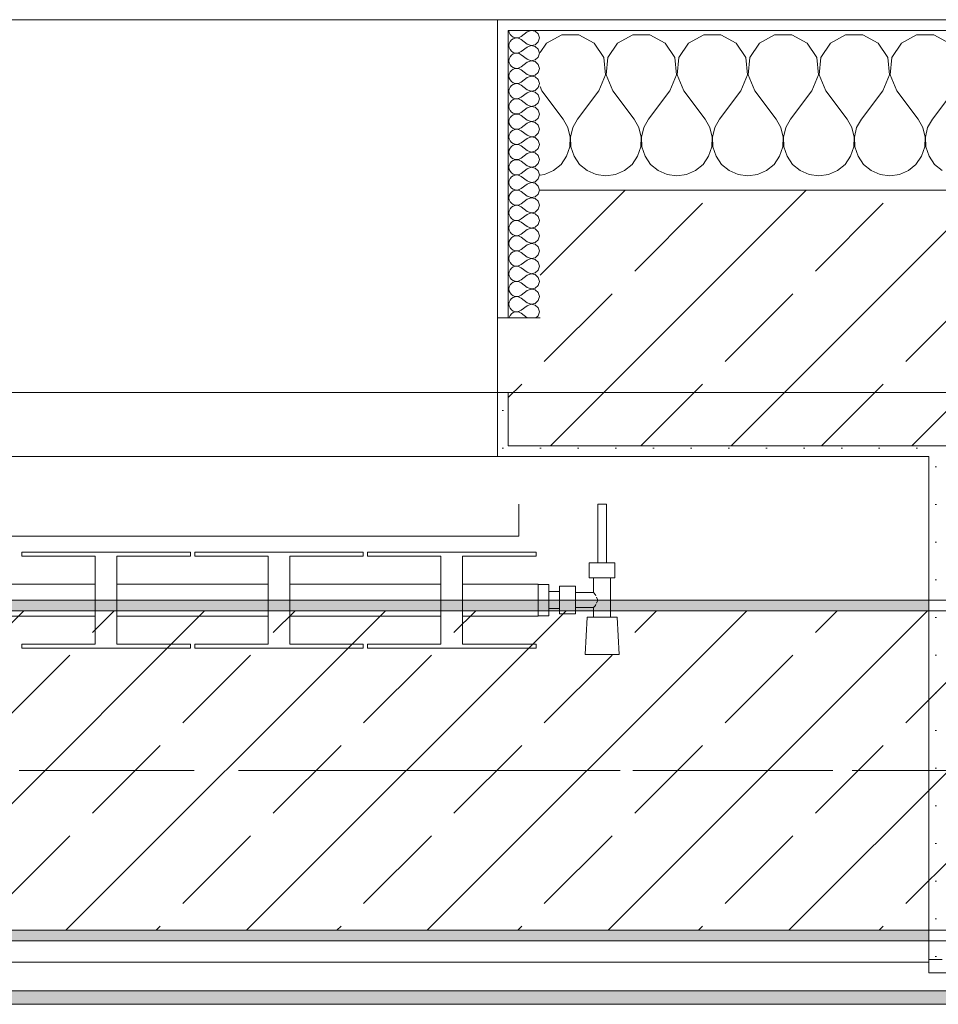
# Model space of a CAD drawing. Header units: metres. Extents: x -3.6 to 84.5, y -11 to 16.8.
# Tile 279 of 656: x 53.5 to 54.4, y 12.9 to 13.9. Entities that reach past the tile are written whole.
import ezdxf

# ---------------------------------------------------------------- set-up
doc = ezdxf.new("R2010")
doc.units = ezdxf.units.M
doc.header["$MEASUREMENT"] = 0
doc.linetypes.add('Achse', pattern=[0.2, 0.1, -0.05, 0, -0.05])
doc.linetypes.add('Strichlinie doppelt', pattern=[0.546806, 0.264583, -0.105833, 0.070556, -0.105833])
for name, color, linetype in [('301 - Elemente.Linie', 7, 'Continuous'), ('451 - Universal.Achsen Raster', 7, 'Continuous'), ('604 - Struktur.Wand Aussen', 7, 'Continuous'), ('606 - Struktur.Wand Innen Ausbau', 7, 'Continuous'), ('607 - Struktur.Stütze', 7, 'Continuous'), ('608 - Struktur.Träger', 7, 'Continuous'), ('653 - Abdeckung.TB Verkofferung', 7, 'Continuous')]:
    doc.layers.add(name, color=color, linetype=linetype)
pattern_1 = [(45, (0, 0), (-0.01767767, 0.01767767), [0, -0.025])]
pattern_2 = [(0, (0, 0), (0, 0.08660254), [0, -0.05]), (0, (0.025, 0.0433), (0, 0.08660254), [0, -0.05])]
pattern_3 = [(45, (0, 0), (-0.08485281, 0.08485281), []), (45, (-0.04243, 0.04243), (-0.08485281, 0.08485281), [0.09, -0.03])]

# ---------------------------------------------------------------- blocks, each defined once
blk = doc.blocks.new('*X47')
at = {"layer": '604 - Struktur.Wand Aussen', "color": 7, "linetype": 'Continuous', "lineweight": 5}
for p, q in [((54.02521, 13.84066), (54.0109, 13.83299)), ((54.04145, 13.84066), (54.02521, 13.84066)), ((54.05576, 13.83299), (54.04145, 13.84066)), ((54.09188, 13.84066), (54.07757, 13.83299)), ((54.10812, 13.84066), (54.09188, 13.84066)), ((54.12243, 13.83299), (54.10812, 13.84066)), ((54.15855, 13.84066), (54.14424, 13.83299)), ((54.17479, 13.84066), (54.15855, 13.84066)), ((54.1891, 13.83299), (54.17479, 13.84066)), ((54.22521, 13.84066), (54.2109, 13.83299)), ((54.24145, 13.84066), (54.22521, 13.84066)), ((54.25576, 13.83299), (54.24145, 13.84066)), ((54.29188, 13.84066), (54.27757, 13.83299)), ((54.30812, 13.84066), (54.29188, 13.84066)), ((54.32243, 13.83299), (54.30812, 13.84066)), ((54.35855, 13.84066), (54.34424, 13.83299)), ((54.37479, 13.84066), (54.35855, 13.84066)), ((54.3891, 13.83299), (54.37479, 13.84066)), ((54.0109, 13.83299), (54.005, 13.82411)), ((54.06475, 13.81947), (54.05576, 13.83299)), ((54.07757, 13.83299), (54.06858, 13.81947)), ((54.13142, 13.81947), (54.12243, 13.83299)), ((54.14424, 13.83299), (54.13525, 13.81947)), ((54.19808, 13.81947), (54.1891, 13.83299)), ((54.2109, 13.83299), (54.20192, 13.81947)), ((54.26475, 13.81947), (54.25576, 13.83299)), ((54.27757, 13.83299), (54.26858, 13.81947)), ((54.33142, 13.81947), (54.32243, 13.83299)), ((54.34424, 13.83299), (54.33525, 13.81947)), ((54.06629, 13.8033), (54.06475, 13.81947)), ((54.06858, 13.81947), (54.06705, 13.8033)), ((54.13295, 13.8033), (54.13142, 13.81947)), ((54.13525, 13.81947), (54.13371, 13.8033)), ((54.19962, 13.8033), (54.19808, 13.81947)), ((54.20192, 13.81947), (54.20038, 13.8033)), ((54.26629, 13.8033), (54.26475, 13.81947)), ((54.26858, 13.81947), (54.26705, 13.8033)), ((54.33295, 13.8033), (54.33142, 13.81947)), ((54.33525, 13.81947), (54.33371, 13.8033)), ((54.06, 13.78833), (54.06629, 13.8033)), ((54.06705, 13.8033), (54.07333, 13.78833)), ((54.12667, 13.78833), (54.13295, 13.8033)), ((54.13371, 13.8033), (54.14, 13.78833)), ((54.19333, 13.78833), (54.19962, 13.8033)), ((54.20038, 13.8033), (54.20667, 13.78833)), ((54.26, 13.78833), (54.26629, 13.8033)), ((54.26705, 13.8033), (54.27333, 13.78833)), ((54.32667, 13.78833), (54.33295, 13.8033)), ((54.33371, 13.8033), (54.34, 13.78833)), ((54.005, 13.7923), (54.00667, 13.78833)), ((54.00667, 13.78833), (54.02667, 13.76167)), ((54.06, 13.78833), (54.04, 13.76167)), ((54.07333, 13.78833), (54.09333, 13.76167)), ((54.12667, 13.78833), (54.10667, 13.76167)), ((54.14, 13.78833), (54.16, 13.76167)), ((54.19333, 13.78833), (54.17333, 13.76167)), ((54.20667, 13.78833), (54.22667, 13.76167)), ((54.26, 13.78833), (54.24, 13.76167)), ((54.27333, 13.78833), (54.29333, 13.76167)), ((54.32667, 13.78833), (54.30667, 13.76167)), ((54.34, 13.78833), (54.36, 13.76167)), ((54.39333, 13.78833), (54.37333, 13.76167)), ((54.03112, 13.75362), (54.02667, 13.76167)), ((54.04, 13.76167), (54.03555, 13.75362)), ((54.09778, 13.75362), (54.09333, 13.76167)), ((54.10667, 13.76167), (54.10222, 13.75362)), ((54.16445, 13.75362), (54.16, 13.76167)), ((54.17333, 13.76167), (54.16888, 13.75362)), ((54.23112, 13.75362), (54.22667, 13.76167)), ((54.24, 13.76167), (54.23555, 13.75362)), ((54.29778, 13.75362), (54.29333, 13.76167)), ((54.30667, 13.76167), (54.30222, 13.75362)), ((54.36445, 13.75362), (54.36, 13.76167)), ((54.37333, 13.76167), (54.36888, 13.75362)), ((54.0332, 13.74466), (54.03112, 13.75362)), ((54.03555, 13.75362), (54.03347, 13.74466)), ((54.09987, 13.74466), (54.09778, 13.75362)), ((54.10222, 13.75362), (54.10013, 13.74466)), ((54.16653, 13.74466), (54.16445, 13.75362)), ((54.16888, 13.75362), (54.1668, 13.74466)), ((54.2332, 13.74466), (54.23112, 13.75362)), ((54.23555, 13.75362), (54.23347, 13.74466)), ((54.29987, 13.74466), (54.29778, 13.75362)), ((54.30222, 13.75362), (54.30013, 13.74466)), ((54.36653, 13.74466), (54.36445, 13.75362)), ((54.36888, 13.75362), (54.3668, 13.74466)), ((54.03275, 13.73547), (54.0332, 13.74466)), ((54.03347, 13.74466), (54.03391, 13.73547)), ((54.09942, 13.73547), (54.09987, 13.74466)), ((54.10013, 13.74466), (54.10058, 13.73547)), ((54.16609, 13.73547), (54.16653, 13.74466)), ((54.1668, 13.74466), (54.16725, 13.73547)), ((54.23275, 13.73547), (54.2332, 13.74466)), ((54.23347, 13.74466), (54.23391, 13.73547)), ((54.29942, 13.73547), (54.29987, 13.74466)), ((54.30013, 13.74466), (54.30058, 13.73547)), ((54.36609, 13.73547), (54.36653, 13.74466)), ((54.3668, 13.74466), (54.36725, 13.73547)), ((54.02981, 13.72676), (54.03275, 13.73547)), ((54.03391, 13.73547), (54.03685, 13.72676)), ((54.09648, 13.72676), (54.09942, 13.73547)), ((54.10058, 13.73547), (54.10352, 13.72676)), ((54.16315, 13.72676), (54.16609, 13.73547)), ((54.16725, 13.73547), (54.17019, 13.72676)), ((54.22981, 13.72676), (54.23275, 13.73547)), ((54.23391, 13.73547), (54.23685, 13.72676)), ((54.29648, 13.72676), (54.29942, 13.73547)), ((54.30058, 13.73547), (54.30352, 13.72676)), ((54.36315, 13.72676), (54.36609, 13.73547)), ((54.36725, 13.73547), (54.37019, 13.72676)), ((54.02461, 13.71918), (54.02981, 13.72676)), ((54.03685, 13.72676), (54.04206, 13.71918)), ((54.09127, 13.71918), (54.09648, 13.72676)), ((54.10352, 13.72676), (54.10873, 13.71918)), ((54.15794, 13.71918), (54.16315, 13.72676)), ((54.17019, 13.72676), (54.17539, 13.71918)), ((54.22461, 13.71918), (54.22981, 13.72676)), ((54.23685, 13.72676), (54.24206, 13.71918)), ((54.29127, 13.71918), (54.29648, 13.72676)), ((54.30352, 13.72676), (54.30873, 13.71918)), ((54.35794, 13.71918), (54.36315, 13.72676)), ((54.37019, 13.72676), (54.37539, 13.71918)), ((54.00911, 13.7096), (54.01752, 13.71331)), ((54.01752, 13.71331), (54.02461, 13.71918)), ((54.04206, 13.71918), (54.04914, 13.71331)), ((54.04914, 13.71331), (54.05756, 13.7096)), ((54.07578, 13.7096), (54.08419, 13.71331)), ((54.08419, 13.71331), (54.09127, 13.71918)), ((54.10873, 13.71918), (54.11581, 13.71331)), ((54.11581, 13.71331), (54.12422, 13.7096)), ((54.14244, 13.7096), (54.15086, 13.71331)), ((54.15086, 13.71331), (54.15794, 13.71918)), ((54.17539, 13.71918), (54.18248, 13.71331)), ((54.18248, 13.71331), (54.19089, 13.7096)), ((54.20911, 13.7096), (54.21752, 13.71331)), ((54.21752, 13.71331), (54.22461, 13.71918)), ((54.24206, 13.71918), (54.24914, 13.71331)), ((54.24914, 13.71331), (54.25756, 13.7096)), ((54.27578, 13.7096), (54.28419, 13.71331)), ((54.28419, 13.71331), (54.29127, 13.71918)), ((54.30873, 13.71918), (54.31581, 13.71331)), ((54.31581, 13.71331), (54.32422, 13.7096)), ((54.34244, 13.7096), (54.35086, 13.71331)), ((54.35086, 13.71331), (54.35794, 13.71918)), ((54.37539, 13.71918), (54.38248, 13.71331)), ((54.005, 13.70903), (54.00911, 13.7096)), ((54.05756, 13.7096), (54.06667, 13.70833)), ((54.06667, 13.70833), (54.07578, 13.7096)), ((54.12422, 13.7096), (54.13333, 13.70833)), ((54.13333, 13.70833), (54.14244, 13.7096)), ((54.19089, 13.7096), (54.2, 13.70833)), ((54.2, 13.70833), (54.20911, 13.7096)), ((54.25756, 13.7096), (54.26667, 13.70833)), ((54.26667, 13.70833), (54.27578, 13.7096)), ((54.32422, 13.7096), (54.33333, 13.70833)), ((54.33333, 13.70833), (54.34244, 13.7096))]:
    blk.add_line(p, q, dxfattribs=at)
blk = doc.blocks.new('*X74')
at = {"layer": '604 - Struktur.Wand Aussen', "color": 7, "linetype": 'Continuous', "lineweight": 5}
for p, q in [((53.97571, 13.845), (53.97599, 13.84305)), ((53.97599, 13.84305), (53.97678, 13.84124)), ((53.97678, 13.84124), (53.97804, 13.83973)), ((53.99286, 13.84357), (53.98714, 13.83929)), ((53.9965, 13.84497), (53.99286, 13.84357)), ((54.00034, 13.84425), (53.9965, 13.84497)), ((54.00322, 13.84161), (54.00034, 13.84425)), ((54.00429, 13.83786), (54.00322, 13.84161)), ((53.97599, 13.83267), (53.97571, 13.83071)), ((53.97678, 13.83447), (53.97599, 13.83267)), ((53.97804, 13.83599), (53.97678, 13.83447)), ((53.97804, 13.83973), (53.97966, 13.83861)), ((53.97966, 13.8371), (53.97804, 13.83599)), ((53.97966, 13.83861), (53.98153, 13.83798)), ((53.98153, 13.83773), (53.97966, 13.8371)), ((53.98153, 13.83798), (53.9835, 13.83789)), ((53.9835, 13.83783), (53.98153, 13.83773)), ((53.9835, 13.83789), (53.98542, 13.83833)), ((53.98542, 13.83738), (53.9835, 13.83783)), ((53.98542, 13.83833), (53.98714, 13.83929)), ((53.98714, 13.83643), (53.98542, 13.83738)), ((53.99286, 13.83214), (53.98714, 13.83643)), ((53.99286, 13.83214), (53.9965, 13.83074)), ((53.9965, 13.83074), (54.00034, 13.83147)), ((54.00034, 13.83147), (54.00322, 13.8341)), ((54.00322, 13.8341), (54.00429, 13.83786)), ((53.97571, 13.83071), (53.97599, 13.82876)), ((53.97599, 13.82876), (53.97678, 13.82696)), ((53.97678, 13.82696), (53.97804, 13.82544)), ((53.97804, 13.8217), (53.97678, 13.82018)), ((53.97804, 13.82544), (53.97966, 13.82433)), ((53.97966, 13.82282), (53.97804, 13.8217)), ((53.97966, 13.82433), (53.98153, 13.8237)), ((53.98153, 13.82345), (53.97966, 13.82282)), ((53.98153, 13.8237), (53.9835, 13.8236)), ((53.9835, 13.82354), (53.98153, 13.82345)), ((53.9835, 13.8236), (53.98542, 13.82405)), ((53.98542, 13.8231), (53.9835, 13.82354)), ((53.98542, 13.82405), (53.98714, 13.825)), ((53.98714, 13.82214), (53.98542, 13.8231)), ((53.99286, 13.82929), (53.98714, 13.825)), ((53.99286, 13.81786), (53.98714, 13.82214)), ((53.9965, 13.83069), (53.99286, 13.82929)), ((54.00034, 13.82996), (53.9965, 13.83069)), ((54.00322, 13.82733), (54.00034, 13.82996)), ((54.00429, 13.82357), (54.00322, 13.82733)), ((54.00322, 13.81982), (54.00429, 13.82357)), ((53.97599, 13.81838), (53.97571, 13.81643)), ((53.97571, 13.81643), (53.97599, 13.81448)), ((53.97678, 13.82018), (53.97599, 13.81838)), ((53.97599, 13.81448), (53.97678, 13.81267)), ((53.97678, 13.81267), (53.97804, 13.81116)), ((53.99286, 13.815), (53.98714, 13.81071)), ((53.99286, 13.81786), (53.9965, 13.81646)), ((53.9965, 13.8164), (53.99286, 13.815)), ((53.9965, 13.81646), (54.00034, 13.81718)), ((54.00034, 13.81567), (53.9965, 13.8164)), ((54.00034, 13.81718), (54.00322, 13.81982)), ((54.00322, 13.81304), (54.00034, 13.81567)), ((54.00429, 13.80929), (54.00322, 13.81304)), ((53.97599, 13.80409), (53.97571, 13.80214)), ((53.97678, 13.8059), (53.97599, 13.80409)), ((53.97804, 13.80742), (53.97678, 13.8059)), ((53.97804, 13.81116), (53.97966, 13.81004)), ((53.97966, 13.80853), (53.97804, 13.80742)), ((53.97966, 13.81004), (53.98153, 13.80941)), ((53.98153, 13.80916), (53.97966, 13.80853)), ((53.98153, 13.80941), (53.9835, 13.80931)), ((53.9835, 13.80926), (53.98153, 13.80916)), ((53.9835, 13.80931), (53.98542, 13.80976)), ((53.98542, 13.80881), (53.9835, 13.80926)), ((53.98542, 13.80976), (53.98714, 13.81071)), ((53.98714, 13.80786), (53.98542, 13.80881)), ((53.99286, 13.80357), (53.98714, 13.80786)), ((53.99286, 13.80357), (53.9965, 13.80217)), ((54.00034, 13.8029), (54.00322, 13.80553)), ((54.00322, 13.80553), (54.00429, 13.80929)), ((53.97571, 13.80214), (53.97599, 13.80019)), ((53.97599, 13.80019), (53.97678, 13.79839)), ((53.97678, 13.79839), (53.97804, 13.79687)), ((53.97804, 13.79687), (53.97966, 13.79575)), ((53.97966, 13.79425), (53.97804, 13.79313)), ((53.97966, 13.79575), (53.98153, 13.79512)), ((53.98153, 13.79488), (53.97966, 13.79425)), ((53.98153, 13.79512), (53.9835, 13.79503)), ((53.9835, 13.79497), (53.98153, 13.79488)), ((53.9835, 13.79503), (53.98542, 13.79547)), ((53.98542, 13.79453), (53.9835, 13.79497)), ((53.98542, 13.79547), (53.98714, 13.79643)), ((53.98714, 13.79357), (53.98542, 13.79453)), ((53.99286, 13.80071), (53.98714, 13.79643)), ((53.9965, 13.80211), (53.99286, 13.80071)), ((53.9965, 13.80217), (54.00034, 13.8029)), ((54.00034, 13.80139), (53.9965, 13.80211)), ((54.00322, 13.79876), (54.00034, 13.80139)), ((54.00429, 13.795), (54.00322, 13.79876)), ((54.00322, 13.79124), (54.00429, 13.795)), ((53.97599, 13.78981), (53.97571, 13.78786)), ((53.97571, 13.78786), (53.97599, 13.78591)), ((53.97678, 13.79161), (53.97599, 13.78981)), ((53.97599, 13.78591), (53.97678, 13.7841)), ((53.97804, 13.79313), (53.97678, 13.79161)), ((53.99286, 13.78929), (53.98714, 13.79357)), ((53.99286, 13.78643), (53.98714, 13.78214)), ((53.99286, 13.78929), (53.9965, 13.78789)), ((53.9965, 13.78783), (53.99286, 13.78643)), ((53.9965, 13.78789), (54.00034, 13.78861)), ((54.00034, 13.7871), (53.9965, 13.78783)), ((54.00034, 13.78861), (54.00322, 13.79124)), ((54.00322, 13.78447), (54.00034, 13.7871)), ((53.97599, 13.77552), (53.97571, 13.77357)), ((53.97678, 13.77733), (53.97599, 13.77552)), ((53.97678, 13.7841), (53.97804, 13.78258)), ((53.97804, 13.77884), (53.97678, 13.77733)), ((53.97804, 13.78258), (53.97966, 13.78147)), ((53.97966, 13.77996), (53.97804, 13.77884)), ((53.97966, 13.78147), (53.98153, 13.78084)), ((53.98153, 13.78059), (53.97966, 13.77996)), ((53.98153, 13.78084), (53.9835, 13.78074)), ((53.9835, 13.78069), (53.98153, 13.78059)), ((53.9835, 13.78074), (53.98542, 13.78119)), ((53.98542, 13.78024), (53.9835, 13.78069)), ((53.98542, 13.78119), (53.98714, 13.78214)), ((53.98714, 13.77929), (53.98542, 13.78024)), ((53.99286, 13.775), (53.98714, 13.77929)), ((54.00034, 13.77433), (54.00322, 13.77696)), ((54.00429, 13.78071), (54.00322, 13.78447)), ((54.00322, 13.77696), (54.00429, 13.78071)), ((53.97571, 13.77357), (53.97599, 13.77162)), ((53.97599, 13.77162), (53.97678, 13.76982)), ((53.97678, 13.76982), (53.97804, 13.7683)), ((53.97804, 13.7683), (53.97966, 13.76718)), ((53.97966, 13.76718), (53.98153, 13.76655)), ((53.98153, 13.7663), (53.97966, 13.76567)), ((53.98153, 13.76655), (53.9835, 13.76646)), ((53.9835, 13.7664), (53.98153, 13.7663)), ((53.9835, 13.76646), (53.98542, 13.7669)), ((53.98542, 13.76595), (53.9835, 13.7664)), ((53.98542, 13.7669), (53.98714, 13.76786)), ((53.99286, 13.77214), (53.98714, 13.76786)), ((53.99286, 13.775), (53.9965, 13.7736)), ((53.9965, 13.77354), (53.99286, 13.77214)), ((53.9965, 13.7736), (54.00034, 13.77433)), ((54.00034, 13.77282), (53.9965, 13.77354)), ((54.00322, 13.77018), (54.00034, 13.77282)), ((54.00429, 13.76643), (54.00322, 13.77018)), ((54.00322, 13.76267), (54.00429, 13.76643)), ((53.97599, 13.76124), (53.97571, 13.75929)), ((53.97571, 13.75929), (53.97599, 13.75733)), ((53.97678, 13.76304), (53.97599, 13.76124)), ((53.97599, 13.75733), (53.97678, 13.75553)), ((53.97804, 13.76456), (53.97678, 13.76304)), ((53.97966, 13.76567), (53.97804, 13.76456)), ((53.98714, 13.765), (53.98542, 13.76595)), ((53.99286, 13.76071), (53.98714, 13.765)), ((53.99286, 13.75786), (53.98714, 13.75357)), ((53.99286, 13.76071), (53.9965, 13.75931)), ((53.9965, 13.75926), (53.99286, 13.75786)), ((53.9965, 13.75931), (54.00034, 13.76004)), ((54.00034, 13.75853), (53.9965, 13.75926)), ((54.00034, 13.76004), (54.00322, 13.76267)), ((54.00322, 13.7559), (54.00034, 13.75853)), ((53.97678, 13.74876), (53.97599, 13.74695)), ((53.97678, 13.75553), (53.97804, 13.75401)), ((53.97804, 13.75027), (53.97678, 13.74876)), ((53.97804, 13.75401), (53.97966, 13.7529)), ((53.97966, 13.75139), (53.97804, 13.75027)), ((53.97966, 13.7529), (53.98153, 13.75227)), ((53.98153, 13.75202), (53.97966, 13.75139)), ((53.98153, 13.75227), (53.9835, 13.75217)), ((53.9835, 13.75211), (53.98153, 13.75202)), ((53.9835, 13.75217), (53.98542, 13.75262)), ((53.98542, 13.75167), (53.9835, 13.75211)), ((53.98542, 13.75262), (53.98714, 13.75357)), ((53.98714, 13.75071), (53.98542, 13.75167)), ((53.99286, 13.74643), (53.98714, 13.75071)), ((54.00034, 13.74575), (54.00322, 13.74839)), ((54.00429, 13.75214), (54.00322, 13.7559)), ((54.00322, 13.74839), (54.00429, 13.75214)), ((53.97599, 13.74695), (53.97571, 13.745)), ((53.97571, 13.745), (53.97599, 13.74305)), ((53.97599, 13.74305), (53.97678, 13.74124)), ((53.97678, 13.74124), (53.97804, 13.73973)), ((53.97804, 13.73973), (53.97966, 13.73861)), ((53.97966, 13.73861), (53.98153, 13.73798)), ((53.98542, 13.73833), (53.98714, 13.73929)), ((53.99286, 13.74357), (53.98714, 13.73929)), ((53.99286, 13.74643), (53.9965, 13.74503)), ((53.9965, 13.74497), (53.99286, 13.74357)), ((53.9965, 13.74503), (54.00034, 13.74575)), ((54.00034, 13.74425), (53.9965, 13.74497)), ((54.00322, 13.74161), (54.00034, 13.74425)), ((54.00429, 13.73786), (54.00322, 13.74161)), ((53.97599, 13.73267), (53.97571, 13.73071)), ((53.97571, 13.73071), (53.97599, 13.72876)), ((53.97678, 13.73447), (53.97599, 13.73267)), ((53.97804, 13.73599), (53.97678, 13.73447)), ((53.97966, 13.7371), (53.97804, 13.73599)), ((53.98153, 13.73773), (53.97966, 13.7371)), ((53.98153, 13.73798), (53.9835, 13.73789)), ((53.9835, 13.73783), (53.98153, 13.73773)), ((53.9835, 13.73789), (53.98542, 13.73833)), ((53.98542, 13.73738), (53.9835, 13.73783)), ((53.98714, 13.73643), (53.98542, 13.73738)), ((53.99286, 13.73214), (53.98714, 13.73643)), ((53.99286, 13.72929), (53.98714, 13.725)), ((53.99286, 13.73214), (53.9965, 13.73074)), ((53.9965, 13.73069), (53.99286, 13.72929)), ((53.9965, 13.73074), (54.00034, 13.73147)), ((54.00034, 13.72996), (53.9965, 13.73069)), ((54.00034, 13.73147), (54.00322, 13.7341)), ((54.00322, 13.72733), (54.00034, 13.72996)), ((54.00322, 13.7341), (54.00429, 13.73786)), ((53.97599, 13.72876), (53.97678, 13.72696)), ((53.97678, 13.72018), (53.97599, 13.71838)), ((53.97678, 13.72696), (53.97804, 13.72544)), ((53.97804, 13.7217), (53.97678, 13.72018)), ((53.97804, 13.72544), (53.97966, 13.72433)), ((53.97966, 13.72282), (53.97804, 13.7217)), ((53.97966, 13.72433), (53.98153, 13.7237)), ((53.98153, 13.72345), (53.97966, 13.72282)), ((53.98153, 13.7237), (53.9835, 13.7236)), ((53.9835, 13.72354), (53.98153, 13.72345)), ((53.9835, 13.7236), (53.98542, 13.72405)), ((53.98542, 13.7231), (53.9835, 13.72354)), ((53.98542, 13.72405), (53.98714, 13.725)), ((53.98714, 13.72214), (53.98542, 13.7231)), ((53.99286, 13.71786), (53.98714, 13.72214)), ((54.00429, 13.72357), (54.00322, 13.72733)), ((54.00322, 13.71982), (54.00429, 13.72357)), ((53.97599, 13.71838), (53.97571, 13.71643)), ((53.97571, 13.71643), (53.97599, 13.71448)), ((53.97599, 13.71448), (53.97678, 13.71267)), ((53.97678, 13.71267), (53.97804, 13.71116)), ((53.97804, 13.71116), (53.97966, 13.71004)), ((53.98542, 13.70976), (53.98714, 13.71071)), ((53.99286, 13.715), (53.98714, 13.71071)), ((53.99286, 13.71786), (53.9965, 13.71646)), ((53.9965, 13.7164), (53.99286, 13.715)), ((53.9965, 13.71646), (54.00034, 13.71718)), ((54.00034, 13.71567), (53.9965, 13.7164)), ((54.00034, 13.71718), (54.00322, 13.71982)), ((54.00322, 13.71304), (54.00034, 13.71567)), ((54.00429, 13.70929), (54.00322, 13.71304)), ((53.97599, 13.70409), (53.97571, 13.70214)), ((53.97571, 13.70214), (53.97599, 13.70019)), ((53.97678, 13.7059), (53.97599, 13.70409)), ((53.97804, 13.70742), (53.97678, 13.7059)), ((53.97966, 13.70853), (53.97804, 13.70742)), ((53.97966, 13.71004), (53.98153, 13.70941)), ((53.98153, 13.70916), (53.97966, 13.70853)), ((53.98153, 13.70941), (53.9835, 13.70931)), ((53.9835, 13.70926), (53.98153, 13.70916)), ((53.9835, 13.70931), (53.98542, 13.70976)), ((53.98542, 13.70881), (53.9835, 13.70926)), ((53.98714, 13.70786), (53.98542, 13.70881)), ((53.99286, 13.70357), (53.98714, 13.70786)), ((53.99286, 13.70357), (53.9965, 13.70217)), ((53.9965, 13.70211), (53.99286, 13.70071)), ((53.9965, 13.70217), (54.00034, 13.7029)), ((54.00034, 13.70139), (53.9965, 13.70211)), ((54.00034, 13.7029), (54.00322, 13.70553)), ((54.00322, 13.69876), (54.00034, 13.70139)), ((54.00322, 13.70553), (54.00429, 13.70929)), ((53.97599, 13.70019), (53.97678, 13.69839)), ((53.97678, 13.69839), (53.97804, 13.69687)), ((53.97804, 13.69313), (53.97678, 13.69161)), ((53.97804, 13.69687), (53.97966, 13.69575)), ((53.97966, 13.69425), (53.97804, 13.69313)), ((53.97966, 13.69575), (53.98153, 13.69512)), ((53.98153, 13.69488), (53.97966, 13.69425)), ((53.98153, 13.69512), (53.9835, 13.69503)), ((53.9835, 13.69497), (53.98153, 13.69488)), ((53.9835, 13.69503), (53.98542, 13.69547)), ((53.98542, 13.69453), (53.9835, 13.69497)), ((53.98542, 13.69547), (53.98714, 13.69643)), ((53.98714, 13.69357), (53.98542, 13.69453)), ((53.99286, 13.70071), (53.98714, 13.69643)), ((53.99286, 13.68929), (53.98714, 13.69357)), ((54.00429, 13.695), (54.00322, 13.69876)), ((54.00322, 13.69124), (54.00429, 13.695)), ((53.97599, 13.68981), (53.97571, 13.68786)), ((53.97571, 13.68786), (53.97599, 13.68591)), ((53.97678, 13.69161), (53.97599, 13.68981)), ((53.97599, 13.68591), (53.97678, 13.6841)), ((53.97678, 13.6841), (53.97804, 13.68258)), ((53.99286, 13.68643), (53.98714, 13.68214)), ((53.99286, 13.68929), (53.9965, 13.68789)), ((53.9965, 13.68783), (53.99286, 13.68643)), ((53.9965, 13.68789), (54.00034, 13.68861)), ((54.00034, 13.6871), (53.9965, 13.68783)), ((54.00034, 13.68861), (54.00322, 13.69124)), ((54.00322, 13.68447), (54.00034, 13.6871)), ((54.00429, 13.68071), (54.00322, 13.68447)), ((53.97599, 13.67552), (53.97571, 13.67357)), ((53.97678, 13.67733), (53.97599, 13.67552)), ((53.97804, 13.67884), (53.97678, 13.67733)), ((53.97804, 13.68258), (53.97966, 13.68147)), ((53.97966, 13.67996), (53.97804, 13.67884)), ((53.97966, 13.68147), (53.98153, 13.68084)), ((53.98153, 13.68059), (53.97966, 13.67996)), ((53.98153, 13.68084), (53.9835, 13.68074)), ((53.9835, 13.68069), (53.98153, 13.68059)), ((53.9835, 13.68074), (53.98542, 13.68119)), ((53.98542, 13.68024), (53.9835, 13.68069)), ((53.98542, 13.68119), (53.98714, 13.68214)), ((53.98714, 13.67929), (53.98542, 13.68024)), ((53.99286, 13.675), (53.98714, 13.67929)), ((53.99286, 13.675), (53.9965, 13.6736)), ((53.9965, 13.6736), (54.00034, 13.67433)), ((54.00034, 13.67433), (54.00322, 13.67696)), ((54.00322, 13.67696), (54.00429, 13.68071)), ((53.97571, 13.67357), (53.97599, 13.67162)), ((53.97599, 13.67162), (53.97678, 13.66982)), ((53.97678, 13.66982), (53.97804, 13.6683)), ((53.97804, 13.66456), (53.97678, 13.66304)), ((53.97804, 13.6683), (53.97966, 13.66718)), ((53.97966, 13.66567), (53.97804, 13.66456)), ((53.97966, 13.66718), (53.98153, 13.66655)), ((53.98153, 13.6663), (53.97966, 13.66567)), ((53.98153, 13.66655), (53.9835, 13.66646)), ((53.9835, 13.6664), (53.98153, 13.6663)), ((53.9835, 13.66646), (53.98542, 13.6669)), ((53.98542, 13.66595), (53.9835, 13.6664)), ((53.98542, 13.6669), (53.98714, 13.66786)), ((53.98714, 13.665), (53.98542, 13.66595)), ((53.99286, 13.67214), (53.98714, 13.66786)), ((53.99286, 13.66071), (53.98714, 13.665)), ((53.9965, 13.67354), (53.99286, 13.67214)), ((54.00034, 13.67282), (53.9965, 13.67354)), ((54.00322, 13.67018), (54.00034, 13.67282)), ((54.00429, 13.66643), (54.00322, 13.67018)), ((54.00322, 13.66267), (54.00429, 13.66643)), ((53.97599, 13.66124), (53.97571, 13.65929)), ((53.97571, 13.65929), (53.97599, 13.65733)), ((53.97678, 13.66304), (53.97599, 13.66124)), ((53.97599, 13.65733), (53.97678, 13.65553)), ((53.97678, 13.65553), (53.97804, 13.65401)), ((53.99286, 13.65786), (53.98714, 13.65357)), ((53.99286, 13.66071), (53.9965, 13.65931)), ((53.9965, 13.65926), (53.99286, 13.65786)), ((53.9965, 13.65931), (54.00034, 13.66004)), ((54.00034, 13.65853), (53.9965, 13.65926)), ((54.00034, 13.66004), (54.00322, 13.66267)), ((54.00322, 13.6559), (54.00034, 13.65853)), ((54.00429, 13.65214), (54.00322, 13.6559)), ((53.97599, 13.64695), (53.97571, 13.645)), ((53.97678, 13.64876), (53.97599, 13.64695)), ((53.97804, 13.65027), (53.97678, 13.64876)), ((53.97804, 13.65401), (53.97966, 13.6529)), ((53.97966, 13.65139), (53.97804, 13.65027)), ((53.97966, 13.6529), (53.98153, 13.65227)), ((53.98153, 13.65202), (53.97966, 13.65139)), ((53.98153, 13.65227), (53.9835, 13.65217)), ((53.9835, 13.65211), (53.98153, 13.65202)), ((53.9835, 13.65217), (53.98542, 13.65262)), ((53.98542, 13.65167), (53.9835, 13.65211)), ((53.98542, 13.65262), (53.98714, 13.65357)), ((53.98714, 13.65071), (53.98542, 13.65167)), ((53.99286, 13.64643), (53.98714, 13.65071)), ((53.99286, 13.64643), (53.9965, 13.64503)), ((54.00034, 13.64575), (54.00322, 13.64839)), ((54.00322, 13.64839), (54.00429, 13.65214)), ((53.97571, 13.645), (53.97599, 13.64305)), ((53.97599, 13.64305), (53.97678, 13.64124)), ((53.97678, 13.64124), (53.97804, 13.63973)), ((53.97804, 13.63973), (53.97966, 13.63861)), ((53.97966, 13.6371), (53.97804, 13.63599)), ((53.97966, 13.63861), (53.98153, 13.63798)), ((53.98153, 13.63773), (53.97966, 13.6371)), ((53.98153, 13.63798), (53.9835, 13.63789)), ((53.9835, 13.63783), (53.98153, 13.63773)), ((53.9835, 13.63789), (53.98542, 13.63833)), ((53.98542, 13.63738), (53.9835, 13.63783)), ((53.98542, 13.63833), (53.98714, 13.63929)), ((53.98714, 13.63643), (53.98542, 13.63738)), ((53.99286, 13.64357), (53.98714, 13.63929)), ((53.9965, 13.64497), (53.99286, 13.64357)), ((53.9965, 13.64503), (54.00034, 13.64575)), ((54.00034, 13.64425), (53.9965, 13.64497)), ((54.00322, 13.64161), (54.00034, 13.64425)), ((54.00429, 13.63786), (54.00322, 13.64161)), ((54.00322, 13.6341), (54.00429, 13.63786)), ((53.97599, 13.63267), (53.97571, 13.63071)), ((53.97571, 13.63071), (53.97599, 13.62876)), ((53.97678, 13.63447), (53.97599, 13.63267)), ((53.97599, 13.62876), (53.97678, 13.62696)), ((53.97804, 13.63599), (53.97678, 13.63447)), ((53.99286, 13.63214), (53.98714, 13.63643)), ((53.99286, 13.62929), (53.98714, 13.625)), ((53.99286, 13.63214), (53.9965, 13.63074)), ((53.9965, 13.63069), (53.99286, 13.62929)), ((53.9965, 13.63074), (54.00034, 13.63147)), ((54.00034, 13.62996), (53.9965, 13.63069)), ((54.00034, 13.63147), (54.00322, 13.6341)), ((54.00322, 13.62733), (54.00034, 13.62996)), ((53.97599, 13.61838), (53.97571, 13.61643)), ((53.97678, 13.62018), (53.97599, 13.61838)), ((53.97678, 13.62696), (53.97804, 13.62544)), ((53.97804, 13.6217), (53.97678, 13.62018)), ((53.97804, 13.62544), (53.97966, 13.62433)), ((53.97966, 13.62282), (53.97804, 13.6217)), ((53.97966, 13.62433), (53.98153, 13.6237)), ((53.98153, 13.62345), (53.97966, 13.62282)), ((53.98153, 13.6237), (53.9835, 13.6236)), ((53.9835, 13.62354), (53.98153, 13.62345)), ((53.9835, 13.6236), (53.98542, 13.62405)), ((53.98542, 13.6231), (53.9835, 13.62354)), ((53.98542, 13.62405), (53.98714, 13.625)), ((53.98714, 13.62214), (53.98542, 13.6231)), ((53.99286, 13.61786), (53.98714, 13.62214)), ((54.00034, 13.61718), (54.00322, 13.61982)), ((54.00429, 13.62357), (54.00322, 13.62733)), ((54.00322, 13.61982), (54.00429, 13.62357)), ((53.97571, 13.61643), (53.97599, 13.61448)), ((53.97599, 13.61448), (53.97678, 13.61267)), ((53.97678, 13.61267), (53.97804, 13.61116)), ((53.97804, 13.61116), (53.97966, 13.61004)), ((53.97966, 13.61004), (53.98153, 13.60941)), ((53.98153, 13.60916), (53.97966, 13.60853)), ((53.98153, 13.60941), (53.9835, 13.60931)), ((53.9835, 13.60926), (53.98153, 13.60916)), ((53.9835, 13.60931), (53.98542, 13.60976)), ((53.98542, 13.60881), (53.9835, 13.60926)), ((53.98542, 13.60976), (53.98714, 13.61071)), ((53.99286, 13.615), (53.98714, 13.61071)), ((53.99286, 13.61786), (53.9965, 13.61646)), ((53.9965, 13.6164), (53.99286, 13.615)), ((53.9965, 13.61646), (54.00034, 13.61718)), ((54.00034, 13.61567), (53.9965, 13.6164)), ((54.00322, 13.61304), (54.00034, 13.61567)), ((54.00429, 13.60929), (54.00322, 13.61304)), ((54.00322, 13.60553), (54.00429, 13.60929)), ((53.97599, 13.60409), (53.97571, 13.60214)), ((53.97571, 13.60214), (53.97599, 13.60019)), ((53.97678, 13.6059), (53.97599, 13.60409)), ((53.97599, 13.60019), (53.97678, 13.59839)), ((53.97804, 13.60742), (53.97678, 13.6059)), ((53.97966, 13.60853), (53.97804, 13.60742)), ((53.98714, 13.60786), (53.98542, 13.60881)), ((53.99286, 13.60357), (53.98714, 13.60786)), ((53.99286, 13.60071), (53.98714, 13.59643)), ((53.99286, 13.60357), (53.9965, 13.60217)), ((53.9965, 13.60211), (53.99286, 13.60071)), ((53.9965, 13.60217), (54.00034, 13.6029)), ((54.00034, 13.60139), (53.9965, 13.60211)), ((54.00034, 13.6029), (54.00322, 13.60553)), ((54.00322, 13.59876), (54.00034, 13.60139)), ((53.97678, 13.59161), (53.97599, 13.58981)), ((53.97678, 13.59839), (53.97804, 13.59687)), ((53.97804, 13.59313), (53.97678, 13.59161)), ((53.97804, 13.59687), (53.97966, 13.59575)), ((53.97966, 13.59425), (53.97804, 13.59313)), ((53.97966, 13.59575), (53.98153, 13.59512)), ((53.98153, 13.59488), (53.97966, 13.59425)), ((53.98153, 13.59512), (53.9835, 13.59503)), ((53.9835, 13.59497), (53.98153, 13.59488)), ((53.9835, 13.59503), (53.98542, 13.59547)), ((53.98542, 13.59453), (53.9835, 13.59497)), ((53.98542, 13.59547), (53.98714, 13.59643)), ((53.98714, 13.59357), (53.98542, 13.59453)), ((53.99286, 13.58929), (53.98714, 13.59357)), ((54.00034, 13.58861), (54.00322, 13.59124)), ((54.00429, 13.595), (54.00322, 13.59876)), ((54.00322, 13.59124), (54.00429, 13.595)), ((53.97599, 13.58981), (53.97571, 13.58786)), ((53.97571, 13.58786), (53.97599, 13.58591)), ((53.97599, 13.58591), (53.97678, 13.5841)), ((53.97678, 13.5841), (53.97804, 13.58258)), ((53.97804, 13.58258), (53.97966, 13.58147)), ((53.97966, 13.58147), (53.98153, 13.58084)), ((53.9835, 13.58074), (53.98542, 13.58119)), ((53.98542, 13.58119), (53.98714, 13.58214)), ((53.99286, 13.58643), (53.98714, 13.58214)), ((53.99286, 13.58929), (53.9965, 13.58789)), ((53.9965, 13.58783), (53.99286, 13.58643)), ((53.9965, 13.58789), (54.00034, 13.58861)), ((54.00034, 13.5871), (53.9965, 13.58783)), ((54.00322, 13.58447), (54.00034, 13.5871)), ((54.00429, 13.58071), (54.00322, 13.58447)), ((53.97599, 13.57552), (53.97591, 13.575)), ((53.97678, 13.57733), (53.97599, 13.57552)), ((53.97804, 13.57884), (53.97678, 13.57733)), ((53.97966, 13.57996), (53.97804, 13.57884)), ((53.98153, 13.58059), (53.97966, 13.57996)), ((53.98153, 13.58084), (53.9835, 13.58074)), ((53.9835, 13.58069), (53.98153, 13.58059)), ((53.98542, 13.58024), (53.9835, 13.58069)), ((53.98714, 13.57929), (53.98542, 13.58024)), ((53.99286, 13.575), (53.98714, 13.57929)), ((54.00108, 13.575), (54.00322, 13.57696)), ((54.00322, 13.57696), (54.00429, 13.58071))]:
    blk.add_line(p, q, dxfattribs=at)

msp = doc.modelspace()

# ---------------------------------------------------------------- hatches: boundary and pattern name
at = {"layer": '604 - Struktur.Wand Aussen', "linetype": 'Continuous', "lineweight": 0, "true_color": 0x000000}
h = msp.add_hatch(dxfattribs=at)
h.set_pattern_fill('Verputz_0001', color=18, style=0, pattern_type=2)
h.set_pattern_definition(pattern_2)
h.paths.add_polyline_path([(53.975, 13.855), (53.965, 13.855), (53.965, 13.575), (53.975, 13.575)])
h = msp.add_hatch(dxfattribs=at)
h.set_pattern_fill('Verputz_0001', color=18, style=0, pattern_type=2)
h.set_pattern_definition(pattern_2)
h.paths.add_polyline_path([(53.975, 13.855), (53.975, 13.845), (55.14, 13.845), (55.14, 13.855)])
h = msp.add_hatch(dxfattribs=at)
h.set_pattern_fill('Beton__Stahlbeton_0001', color=18, style=0, pattern_type=2)
h.set_pattern_definition(pattern_3)
h.paths.add_polyline_path([(53.965, 13.505), (53.975, 13.505), (53.975, 13.455), (55.14, 13.455), (55.14, 13.505), (55.15, 13.505), (55.15, 13.575), (55.14, 13.575), (55.11, 13.575), (55.11, 13.695), (54.005, 13.695), (54.005, 13.575), (53.975, 13.575), (53.965, 13.575)])
h = msp.add_hatch(dxfattribs=at)
h.set_pattern_fill('Gips_0001', color=18, style=0, pattern_type=2)
h.set_pattern_definition(pattern_1)
h.paths.add_polyline_path([(53.975, 13.445), (53.975, 13.505), (53.965, 13.505), (53.965, 13.445)])
h = msp.add_hatch(dxfattribs=at)
h.set_pattern_fill('Gips_0001', color=18, style=0, pattern_type=2)
h.set_pattern_definition(pattern_1)
h.paths.add_polyline_path([(53.975, 13.445), (54.36999, 13.445), (54.36999, 13.455), (53.975, 13.455)])
at = {"layer": '606 - Struktur.Wand Innen Ausbau', "linetype": 'Continuous', "lineweight": 0, "true_color": 0x000000}
h = msp.add_hatch(dxfattribs=at)
h.set_pattern_fill('Gips_0001', color=18, style=0, pattern_type=2)
h.set_pattern_definition(pattern_1)
h.paths.add_polyline_path([(54.36999, 12.9725), (54.38249, 12.9725), (54.38249, 12.98998), (54.36999, 12.98998)])
h = msp.add_hatch(dxfattribs=at)
h.set_pattern_fill('Gips_0001', color=18, style=0, pattern_type=2)
h.set_pattern_definition(pattern_1)
h.paths.add_polyline_path([(54.36999, 12.9725), (54.36999, 12.96), (54.38249, 12.9725)])
h = msp.add_hatch(dxfattribs=at)
h.set_pattern_fill('Gips_0001', color=18, style=0, pattern_type=2)
h.set_pattern_definition(pattern_1)
h.paths.add_polyline_path([(54.36999, 12.96), (54.38249, 12.96), (54.38249, 12.9725)])
at = {"layer": '607 - Struktur.Stütze', "linetype": 'Continuous', "lineweight": 0, "true_color": 0x000000}
h = msp.add_hatch(dxfattribs=at)
h.set_pattern_fill('Gips_0001', color=18, style=0, pattern_type=2)
h.set_pattern_definition(pattern_1)
h.paths.add_polyline_path([(54.36999, 13.455), (54.36999, 13.445), (54.37999, 13.445), (54.37999, 13.44998), (54.67999, 13.44998), (54.67999, 13.445), (54.68999, 13.445), (54.68999, 13.455)])
h = msp.add_hatch(dxfattribs=at)
h.set_pattern_fill('Gips_0001', color=18, style=0, pattern_type=2)
h.set_pattern_definition(pattern_1)
h.paths.add_polyline_path([(54.36999, 12.98998), (54.68999, 12.98998), (54.68999, 13.445), (54.67999, 13.445), (54.67999, 12.99998), (54.37999, 12.99998), (54.37999, 13.445), (54.36999, 13.445)])
at = {"layer": '608 - Struktur.Träger', "linetype": 'Continuous', "lineweight": 0, "true_color": 0x000000}
h = msp.add_hatch(dxfattribs=at)
h.set_pattern_fill('Gips_0001', color=18, style=0, pattern_type=2)
h.set_pattern_definition(pattern_1)
h.paths.add_polyline_path([(51.08999, 13.30998), (51.08999, 13.29998), (54.36999, 13.29998), (54.36999, 13.30998)])
h = msp.add_hatch(dxfattribs=at)
h.set_pattern_fill('Beton__Stahlbeton_0001', color=18, style=0, pattern_type=2)
h.set_pattern_definition(pattern_3)
h.paths.add_polyline_path([(50.77999, 12.99998), (51.08999, 12.99998), (54.36999, 12.99998), (54.68999, 12.99998), (57.96999, 12.99998), (58.28999, 12.99998), (61.56999, 12.99998), (61.87999, 12.99998), (61.87999, 13.29998), (61.56999, 13.29998), (58.28999, 13.29998), (57.96999, 13.29998), (54.68999, 13.29998), (54.36999, 13.29998), (51.08999, 13.29998), (50.77999, 13.29998)])
h = msp.add_hatch(dxfattribs=at)
h.set_pattern_fill('Gips_0001', color=18, style=0, pattern_type=2)
h.set_pattern_definition(pattern_1)
h.paths.add_polyline_path([(51.08999, 12.99998), (51.08999, 12.98998), (54.36999, 12.98998), (54.36999, 12.99998)])
at = {"layer": '653 - Abdeckung.TB Verkofferung', "linetype": 'Continuous', "lineweight": 0, "true_color": 0x000000}
h = msp.add_hatch(dxfattribs=at)
h.set_pattern_fill('Gips_0001', color=18, style=0, pattern_type=2)
h.set_pattern_definition(pattern_1)
h.paths.add_polyline_path([(50.99003, 12.93048), (58.02999, 12.93048), (58.02999, 12.94298), (50.99003, 12.94298)])

# ---------------------------------------------------------------- linework, layer by layer
at = {"layer": '301 - Elemente.Linie', "color": 7, "linetype": 'Continuous', "lineweight": 9}
for p, q in [((53.98499, 13.4), (53.98499, 13.37)), ((54.05916, 13.4), (54.06034, 13.4)), ((54.05916, 13.4), (54.05916, 13.345)), ((54.06034, 13.4), (54.06316, 13.4)), ((54.06316, 13.4), (54.06599, 13.4)), ((54.06599, 13.4), (54.06716, 13.4)), ((54.06716, 13.4), (54.06716, 13.345)), ((53.98499, 13.37), (51.58499, 13.37)), ((53.51825, 13.35125), (53.51825, 13.355)), ((53.51825, 13.35125), (53.51825, 13.355)), ((53.51825, 13.355), (53.6765, 13.355)), ((53.58723, 13.35125), (53.51825, 13.35125)), ((53.58723, 13.26875), (53.58723, 13.35125)), ((53.6765, 13.35125), (53.60752, 13.35125)), ((53.60752, 13.35125), (53.60752, 13.26875)), ((53.6765, 13.355), (53.6765, 13.35125)), ((53.68056, 13.35125), (53.68056, 13.355)), ((53.68056, 13.35125), (53.68056, 13.355)), ((53.68056, 13.355), (53.83882, 13.355)), ((53.74955, 13.35125), (53.68056, 13.35125)), ((53.74955, 13.26875), (53.74955, 13.35125)), ((53.83882, 13.35125), (53.76984, 13.35125)), ((53.76984, 13.35125), (53.76984, 13.26875)), ((53.83882, 13.355), (53.83882, 13.35125)), ((53.83882, 13.355), (53.83882, 13.35125)), ((53.84288, 13.35125), (53.84288, 13.355)), ((53.84288, 13.355), (54.00113, 13.355)), ((53.91186, 13.35125), (53.84288, 13.35125)), ((53.91186, 13.26875), (53.91186, 13.35125)), ((54.00113, 13.35125), (53.93215, 13.35125)), ((53.93215, 13.35125), (53.93215, 13.26875)), ((54.00113, 13.355), (54.00113, 13.35125)), ((54.00113, 13.355), (54.00113, 13.35125)), ((54.05116, 13.345), (54.05716, 13.345)), ((54.05116, 13.345), (54.05116, 13.331)), ((54.05716, 13.345), (54.06916, 13.345)), ((54.05916, 13.345), (54.06034, 13.345)), ((54.06034, 13.345), (54.06316, 13.345)), ((54.06316, 13.345), (54.06599, 13.345)), ((54.06599, 13.345), (54.06716, 13.345)), ((54.06916, 13.345), (54.07516, 13.345)), ((54.07516, 13.345), (54.07516, 13.331)), ((53.58723, 13.325), (53.4452, 13.325)), ((53.74955, 13.325), (53.60752, 13.325)), ((53.91186, 13.325), (53.76984, 13.325)), ((54.00316, 13.325), (53.93215, 13.325)), ((54.00316, 13.325), (54.00316, 13.32061)), ((54.01316, 13.32472), (54.00316, 13.32472)), ((54.01316, 13.32472), (54.00316, 13.32472)), ((54.01316, 13.32472), (54.01316, 13.31)), ((54.01316, 13.32472), (54.01316, 13.31)), ((54.02316, 13.323), (54.02316, 13.3165)), ((54.03816, 13.323), (54.02316, 13.323)), ((54.03816, 13.323), (54.03816, 13.3165)), ((54.05116, 13.331), (54.05716, 13.331)), ((54.05516, 13.331), (54.05516, 13.317)), ((54.05716, 13.331), (54.06916, 13.331)), ((54.06916, 13.331), (54.07516, 13.331)), ((54.07116, 13.331), (54.07116, 13.294)), ((54.00316, 13.32061), (54.00316, 13.31)), ((54.01316, 13.318), (54.01316, 13.31566)), ((54.02316, 13.318), (54.01316, 13.318)), ((54.01316, 13.31566), (54.01316, 13.31)), ((54.02316, 13.3165), (54.02316, 13.3035)), ((54.05516, 13.317), (54.03816, 13.317)), ((54.03816, 13.3165), (54.03816, 13.3035)), ((54.05516, 13.317), (54.05688, 13.31495)), ((54.05688, 13.31495), (54.0574, 13.31389)), ((54.00316, 13.31), (54.00316, 13.29939)), ((54.01316, 13.31), (54.01316, 13.29528)), ((54.01316, 13.31), (54.01316, 13.29528)), ((54.01316, 13.31), (54.01316, 13.30434)), ((54.01316, 13.30434), (54.01316, 13.302)), ((54.05688, 13.30505), (54.05516, 13.303)), ((54.0574, 13.30611), (54.05688, 13.30505)), ((54.0579, 13.31285), (54.05929, 13.31)), ((54.05929, 13.31), (54.0579, 13.30715)), ((53.58723, 13.295), (53.4452, 13.295)), ((53.74955, 13.295), (53.60752, 13.295)), ((53.91186, 13.295), (53.76984, 13.295)), ((54.00316, 13.295), (53.93215, 13.295)), ((54.00316, 13.29939), (54.00316, 13.295)), ((54.01316, 13.29528), (54.00316, 13.29528)), ((54.01316, 13.29528), (54.00316, 13.29528)), ((54.01316, 13.29528), (54.00316, 13.29528)), ((54.01316, 13.29528), (54.00316, 13.29528)), ((54.02316, 13.302), (54.01316, 13.302)), ((54.02316, 13.3035), (54.02316, 13.297)), ((54.03816, 13.297), (54.02316, 13.297)), ((54.03816, 13.3035), (54.03816, 13.297)), ((54.05516, 13.303), (54.03816, 13.303)), ((54.05516, 13.303), (54.05516, 13.294)), ((54.04916, 13.294), (54.04716, 13.259)), ((54.04916, 13.294), (54.05326, 13.294)), ((54.05326, 13.294), (54.06316, 13.294)), ((54.06316, 13.294), (54.07306, 13.294)), ((54.07306, 13.294), (54.07716, 13.294)), ((54.07716, 13.294), (54.07916, 13.259)), ((53.51825, 13.265), (53.51825, 13.26875)), ((53.51825, 13.265), (53.51825, 13.26875)), ((53.51825, 13.26875), (53.58723, 13.26875)), ((53.60752, 13.26875), (53.6765, 13.26875)), ((53.6765, 13.26875), (53.6765, 13.265)), ((53.68056, 13.265), (53.68056, 13.26875)), ((53.68056, 13.265), (53.68056, 13.26875)), ((53.68056, 13.26875), (53.74955, 13.26875)), ((53.76984, 13.26875), (53.83882, 13.26875)), ((53.83882, 13.26875), (53.83882, 13.265)), ((53.83882, 13.26875), (53.83882, 13.265)), ((53.84288, 13.265), (53.84288, 13.26875)), ((53.84288, 13.26875), (53.91186, 13.26875)), ((53.93215, 13.26875), (54.00113, 13.26875)), ((54.00113, 13.26875), (54.00113, 13.265)), ((54.00113, 13.26875), (54.00113, 13.265)), ((53.6765, 13.265), (53.51825, 13.265)), ((53.6765, 13.265), (53.51825, 13.265)), ((53.83882, 13.265), (53.68056, 13.265)), ((53.83882, 13.265), (53.68056, 13.265)), ((54.00113, 13.265), (53.84288, 13.265)), ((54.00113, 13.265), (53.84288, 13.265)), ((54.05185, 13.259), (54.04716, 13.259)), ((54.04716, 13.259), (54.05185, 13.259)), ((54.05185, 13.259), (54.06316, 13.259)), ((54.06316, 13.259), (54.05185, 13.259)), ((54.06316, 13.259), (54.07448, 13.259)), ((54.07448, 13.259), (54.06316, 13.259)), ((54.07448, 13.259), (54.07916, 13.259)), ((54.07916, 13.259), (54.07448, 13.259))]:
    msp.add_line(p, q, dxfattribs=at)
at = {"layer": '451 - Universal.Achsen Raster', "color": 160, "linetype": 'Strichlinie doppelt', "lineweight": 9, "true_color": 0x3232ff}
msp.add_line((64.93502, 13.14998), (-3.175, 13.14998), dxfattribs=at)
at = {"layer": '604 - Struktur.Wand Aussen', "color": 7, "linetype": 'Continuous', "lineweight": 13}
for p, q in [((53.965, 13.855), (51.565, 13.855)), ((55.11, 13.695), (54.005, 13.695)), ((53.965, 13.575), (53.965, 13.505)), ((53.975, 13.455), (53.975, 13.505)), ((53.975, 13.455), (55.14, 13.455)), ((51.565, 13.445), (53.965, 13.445))]:
    msp.add_line(p, q, dxfattribs=at)
at = {"layer": '604 - Struktur.Wand Aussen', "color": 7, "linetype": 'Continuous', "lineweight": 5}
for p, q in [((53.965, 13.855), (53.965, 13.845)), ((53.975, 13.855), (53.965, 13.855)), ((53.965, 13.845), (53.965, 13.705)), ((54.005, 13.845), (53.975, 13.845)), ((53.975, 13.575), (53.975, 13.845)), ((53.975, 13.845), (53.975, 13.575)), ((55.11, 13.845), (54.005, 13.845)), ((53.965, 13.705), (53.965, 13.695)), ((53.965, 13.695), (53.965, 13.575)), ((53.975, 13.575), (53.965, 13.575)), ((54.005, 13.575), (53.975, 13.575)), ((53.965, 13.505), (53.965, 13.455)), ((53.975, 13.505), (53.965, 13.505)), ((53.965, 13.455), (53.965, 13.445)), ((53.975, 13.445), (53.965, 13.445))]:
    msp.add_line(p, q, dxfattribs=at)
at = {"layer": '604 - Struktur.Wand Aussen', "color": 7, "linetype": 'Continuous', "lineweight": 5, "flags": 128}
for points in [[(55.14, 13.855), (53.975, 13.855)], [(53.975, 13.445), (54.36999, 13.445)]]:
    msp.add_lwpolyline(points, dxfattribs=at)
at = {"layer": '606 - Struktur.Wand Innen Ausbau', "color": 7, "linetype": 'Continuous', "lineweight": 5, "flags": 128}
for points in [[(54.36999, 12.98998), (54.36999, 12.9725)], [(54.36999, 12.96), (54.36999, 12.9725)], [(54.36999, 12.96), (54.82999, 12.96)]]:
    msp.add_lwpolyline(points, dxfattribs=at)
at = {"layer": '607 - Struktur.Stütze', "color": 7, "linetype": 'Continuous', "lineweight": 5, "flags": 128}
msp.add_lwpolyline([(54.36999, 13.445), (54.36999, 12.98998), (54.68999, 12.98998), (54.68999, 13.445)], dxfattribs=at)
at = {"layer": '608 - Struktur.Träger', "color": 7, "linetype": 'Continuous', "lineweight": 13}
for p, q in [((50.77999, 13.30998), (61.87999, 13.30998)), ((54.36999, 13.29998), (51.08999, 13.29998)), ((54.68999, 13.29998), (54.36999, 13.29998)), ((50.77999, 12.98998), (61.87999, 12.98998))]:
    msp.add_line(p, q, dxfattribs=at)
at = {"layer": '608 - Struktur.Träger', "color": 7, "linetype": 'Continuous', "lineweight": 5}
for p, q in [((54.36999, 13.30998), (51.08999, 13.30998)), ((54.36999, 13.30998), (54.36999, 13.29998)), ((54.36999, 12.99998), (54.36999, 12.98998)), ((54.36999, 12.98998), (51.08999, 12.98998))]:
    msp.add_line(p, q, dxfattribs=at)
at = {"layer": '608 - Struktur.Träger', "color": 7, "linetype": 'Achse', "lineweight": 9}
msp.add_line((50.77999, 13.14998), (61.87999, 13.14998), dxfattribs=at)
at = {"layer": '608 - Struktur.Träger', "color": 7, "linetype": 'Continuous', "lineweight": 13, "flags": 128}
msp.add_lwpolyline([(61.87999, 12.99998), (61.56999, 12.99998), (58.28999, 12.99998), (57.96999, 12.99998), (54.68999, 12.99998), (54.36999, 12.99998), (51.08999, 12.99998), (50.77999, 12.99998)], dxfattribs=at)
at = {"layer": '653 - Abdeckung.TB Verkofferung', "color": 7, "linetype": 'Continuous', "lineweight": 9}
for p, q in [((50.99003, 13.50498), (61.56998, 13.50498)), ((50.99003, 12.93048), (61.56998, 12.93048))]:
    msp.add_line(p, q, dxfattribs=at)
at = {"layer": '653 - Abdeckung.TB Verkofferung', "color": 7, "linetype": 'Continuous', "lineweight": 5}
for p, q in [((54.38249, 12.98998), (50.99003, 12.98998)), ((54.38249, 12.9725), (54.36999, 12.9725)), ((54.36999, 12.96998), (50.99003, 12.96998)), ((54.82999, 12.96), (54.36999, 12.96)), ((58.02999, 12.94298), (50.99003, 12.94298)), ((58.02999, 12.93048), (50.99003, 12.93048))]:
    msp.add_line(p, q, dxfattribs=at)
at = {"layer": '653 - Abdeckung.TB Verkofferung', "color": 7, "linetype": 'Continuous', "lineweight": 5, "flags": 128}
msp.add_lwpolyline([(54.36999, 12.9725), (54.36999, 12.96998), (54.36999, 12.96)], dxfattribs=at)

# ---------------------------------------------------------------- block references
at = {"layer": '604 - Struktur.Wand Aussen', "color": 7, "lineweight": 18}
for name in ['*X74', '*X47']:
    msp.add_blockref(name, (0, 0), dxfattribs=at)

doc.saveas('drawing.dxf')
